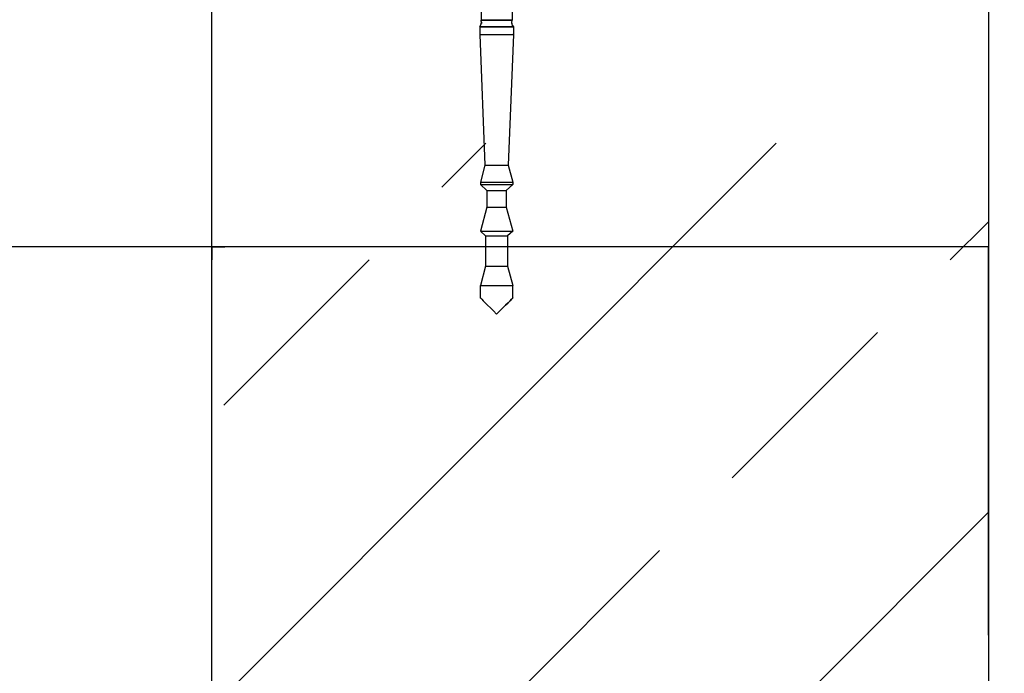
# Model space of a CAD drawing. Extents: x -805 to 3526, y -961 to 1039.
# Tile 401 of 471: x 1262.424 to 1262.804, y 37.193 to 37.446. Entities that reach past the tile are written whole.
import ezdxf
from ezdxf import colors
from ezdxf.entities.mleader import LeaderData, LeaderLine
from ezdxf.math import Vec2, Vec3

# ---------------------------------------------------------------- set-up
doc = ezdxf.new("R2010")
doc.units = 0
doc.linetypes.add('AUSGEZOGEN', pattern=[2, 1, 1])
doc.layers.get('0').update_dxf_attribs({"color": 251})
for name, color, linetype in [('TTK-P-Aufzug', 251, 'Continuous'), ('TTK-P-Bahnsteig', 12, 'Continuous'), ('TTK-P-TEXT', 12, 'AUSGEZOGEN')]:
    doc.layers.add(name, color=color, linetype=linetype)
doc.layers.add('TTK-P-Treppe unten', color=12, linetype='Continuous', lineweight=25)
doc.styles.add('AKG DIN 6776', font='AKG_DIN67.TTF')
doc.dimstyles.new('TTK', dxfattribs={"dimtxt": 2.5, "dimasz": 2.5, "dimexe": 3.5, "dimexo": 0.1, "dimgap": 1, "dimtad": 1, "dimzin": 0, "dimtxsty": 'AKG DIN 6776', "dimblk": 'OBLIQUE', "dimcen": -0.09, "dimdle": 3, "dimclrd": 256, "dimclre": 256, "dimclrt": 256, "dimadec": 3, "dimazin": 0, "dimtfac": 1, "dimtofl": 0, "dimtmove": 0, "dimatfit": 3, "dimldrblk": 'OBLIQUE', "dimfxl": 7, "dimfxlon": 1, "dimtolj": 1, "dimtzin": 0, "dimlwd": -1, "dimlwe": -1, "dimarcsym": 0})

# ---------------------------------------------------------------- blocks, each defined once
blk = doc.blocks.new('_None')
blk = doc.blocks.new('_OBLIQUE')
at = {"color": 0, "linetype": 'ByBlock'}
blk.add_line((-0.5, -0.5), (0.5, 0.5), dxfattribs=at)
blk = doc.blocks.new('*D644')
at = {"layer": 'DEFPOINTS', "color": 0}
for p in [(1262.49808, 39.34555), (1259.79808, 39.28428), (1262.49808, 35.72662)]:
    blk.add_point(p, dxfattribs=at)
at = {"layer": 'TTK-P-Treppe unten'}
for p, q in [((1259.79808, 39.29428), (1259.79808, 39.69555)), ((1262.49808, 38.64555), (1262.49808, 39.69555)), ((1259.49808, 39.34555), (1262.79808, 39.34555))]:
    blk.add_line(p, q, dxfattribs=at)
at = {"layer": 'TTK-P-Treppe unten', "xscale": 0.25, "yscale": 0.25, "zscale": 0.25, "rotation": 180}
blk.add_blockref('_OBLIQUE', (1259.79808, 39.34555), dxfattribs=at)
at = {"layer": 'TTK-P-Treppe unten', "xscale": 0.25, "yscale": 0.25, "zscale": 0.25}
blk.add_blockref('_OBLIQUE', (1262.49808, 39.34555), dxfattribs=at)
at = {"layer": 'TTK-P-Treppe unten', "insert": (1261.14808, 39.58943), "char_height": 0.25, "attachment_point": 5, "style": 'AKG DIN 6776', "bg_fill": 3, "box_fill_scale": 1.1, "bg_fill_color": 256, "bg_fill_true_color": 13158600, "bg_fill_transparency": 0}
blk.add_mtext('\\A1;2,70', dxfattribs=at)

msp = doc.modelspace()

# ---------------------------------------------------------------- hatches: boundary and pattern name
at = {"layer": 'TTK-P-Aufzug'}
h = msp.add_hatch(dxfattribs=at)
h.set_pattern_fill('ANSI33', color=251, scale=0.025)
h.set_pattern_definition([(45, (1358.17037, 10.7206), (-0.1122532, 0.1122532), []), (45, (1358.28263, 10.7206), (-0.1122532, 0.1122532), [0.079375, -0.0396875])])
h.paths.add_polyline_path([(1262.79808, 32.11217), (1262.49808, 32.11217), (1262.49808, 36.44483), (1262.52008, 36.44483), (1262.52008, 36.48483), (1262.49808, 36.48483), (1262.49808, 37.39783), (1262.79808, 37.39783)])
h.paths.add_polyline_path([(1262.49808, 32.11217), (1262.79808, 32.11217), (1262.79808, 29.77483), (1259.49808, 29.77483), (1259.49808, 31.62483), (1259.79808, 31.62483), (1259.79808, 31.52483), (1259.77608, 31.52483), (1259.77608, 31.48483), (1259.79808, 31.48483), (1259.79808, 30.27483), (1262.49808, 30.27483)])
h.paths.add_polyline_path([(1259.79808, 35.27483), (1259.49808, 35.27483), (1259.49808, 36.53163), (1259.60008, 36.53163), (1259.60338, 37.34783), (1259.73008, 36.5376), (1259.73008, 36.38887), (1259.73137, 37.34783), (1259.74737, 37.34783), (1259.74608, 36.38887), (1259.74608, 36.53242), (1259.79808, 36.53242)])
h.paths.add_polyline_path([(1259.73008, 36.5376), (1259.60338, 37.34783), (1259.60464, 37.34783), (1259.67865, 37.34783), (1259.73375, 37.34783)], flags=17)
h.paths.add_polyline_path([(1259.49808, 36.58483), (1259.49808, 37.34783), (1259.60008, 37.34783), (1259.60008, 36.53163), (1259.49808, 36.53163)], flags=17)
h.paths.add_polyline_path([(1259.74608, 37.34783), (1259.79808, 37.34783), (1259.79808, 36.53242), (1259.74608, 36.53242)], flags=16)

# ---------------------------------------------------------------- linework, layer by layer
at = {"layer": 'TTK-P-Aufzug', "color": 251, "ltscale": 10}
for p, q in [((1262.49808, 30.27483), (1262.49808, 37.60783)), ((1262.79808, 37.50783), (1262.79808, 29.77483))]:
    msp.add_line(p, q, dxfattribs=at)
at = {"layer": 'TTK-P-Aufzug', "color": 251}
for p, q in [((1262.60208, 37.47033), (1262.60208, 37.44533)), ((1262.61408, 37.47033), (1262.61408, 37.44533)), ((1262.60158, 37.44283), (1262.60191, 37.44336)), ((1262.60181, 37.44283), (1262.60158, 37.44283)), ((1262.60158, 37.44283), (1262.60181, 37.44283)), ((1262.60158, 37.44283), (1262.60181, 37.44283)), ((1262.60158, 37.44283), (1262.60181, 37.44283)), ((1262.60158, 37.44283), (1262.60158, 37.43983)), ((1262.60246, 37.44283), (1262.60181, 37.44283)), ((1262.60181, 37.44283), (1262.60246, 37.44283)), ((1262.60181, 37.44283), (1262.60246, 37.44283)), ((1262.60246, 37.44283), (1262.60181, 37.44283)), ((1262.60191, 37.44336), (1262.60211, 37.44396)), ((1262.60229, 37.44533), (1262.60208, 37.44533)), ((1262.60208, 37.44533), (1262.60229, 37.44533)), ((1262.60208, 37.44533), (1262.60229, 37.44533)), ((1262.60208, 37.44533), (1262.60229, 37.44533)), ((1262.60214, 37.44508), (1262.60208, 37.44533)), ((1262.60211, 37.44396), (1262.60218, 37.44458)), ((1262.60217, 37.44483), (1262.60214, 37.44508)), ((1262.60217, 37.44483), (1262.6022, 37.44402)), ((1262.60218, 37.44458), (1262.6022, 37.44402)), ((1262.60229, 37.44533), (1262.60289, 37.44533)), ((1262.60229, 37.44533), (1262.60289, 37.44533)), ((1262.60229, 37.44533), (1262.60289, 37.44533)), ((1262.60289, 37.44533), (1262.60229, 37.44533)), ((1262.60349, 37.44283), (1262.60246, 37.44283)), ((1262.60246, 37.44283), (1262.60349, 37.44283)), ((1262.60246, 37.44283), (1262.60349, 37.44283)), ((1262.60246, 37.44283), (1262.60349, 37.44283)), ((1262.60384, 37.44533), (1262.60289, 37.44533)), ((1262.60289, 37.44533), (1262.60384, 37.44533)), ((1262.60289, 37.44533), (1262.60384, 37.44533)), ((1262.60384, 37.44533), (1262.60289, 37.44533)), ((1262.60483, 37.44283), (1262.60349, 37.44283)), ((1262.60349, 37.44283), (1262.60483, 37.44283)), ((1262.60349, 37.44283), (1262.60483, 37.44283)), ((1262.60483, 37.44283), (1262.60349, 37.44283)), ((1262.60508, 37.44533), (1262.60384, 37.44533)), ((1262.60384, 37.44533), (1262.60508, 37.44533)), ((1262.60384, 37.44533), (1262.60508, 37.44533)), ((1262.60508, 37.44533), (1262.60384, 37.44533)), ((1262.60483, 37.44283), (1262.6064, 37.44283)), ((1262.60483, 37.44283), (1262.6064, 37.44283)), ((1262.60483, 37.44283), (1262.6064, 37.44283)), ((1262.6064, 37.44283), (1262.60483, 37.44283)), ((1262.60653, 37.44533), (1262.60508, 37.44533)), ((1262.60508, 37.44533), (1262.60653, 37.44533)), ((1262.60508, 37.44533), (1262.60653, 37.44533)), ((1262.60508, 37.44533), (1262.60653, 37.44533)), ((1262.6064, 37.44283), (1262.60808, 37.44283)), ((1262.6064, 37.44283), (1262.60808, 37.44283)), ((1262.6064, 37.44283), (1262.60808, 37.44283)), ((1262.60808, 37.44283), (1262.6064, 37.44283)), ((1262.60808, 37.44533), (1262.60653, 37.44533)), ((1262.60653, 37.44533), (1262.60808, 37.44533)), ((1262.60808, 37.44533), (1262.60653, 37.44533)), ((1262.60653, 37.44533), (1262.60808, 37.44533)), ((1262.60964, 37.44533), (1262.60808, 37.44533)), ((1262.60808, 37.44533), (1262.60964, 37.44533)), ((1262.60964, 37.44533), (1262.60808, 37.44533)), ((1262.60808, 37.44533), (1262.60964, 37.44533)), ((1262.60808, 37.44283), (1262.60977, 37.44283)), ((1262.60808, 37.44283), (1262.60977, 37.44283)), ((1262.60808, 37.44283), (1262.60977, 37.44283)), ((1262.60977, 37.44283), (1262.60808, 37.44283)), ((1262.61108, 37.44533), (1262.60964, 37.44533)), ((1262.60964, 37.44533), (1262.61108, 37.44533)), ((1262.61108, 37.44533), (1262.60964, 37.44533)), ((1262.60964, 37.44533), (1262.61108, 37.44533)), ((1262.61133, 37.44283), (1262.60977, 37.44283)), ((1262.60977, 37.44283), (1262.61133, 37.44283)), ((1262.60977, 37.44283), (1262.61133, 37.44283)), ((1262.61133, 37.44283), (1262.60977, 37.44283)), ((1262.61108, 37.44533), (1262.61233, 37.44533)), ((1262.61108, 37.44533), (1262.61233, 37.44533)), ((1262.61233, 37.44533), (1262.61108, 37.44533)), ((1262.61108, 37.44533), (1262.61233, 37.44533)), ((1262.61268, 37.44283), (1262.61133, 37.44283)), ((1262.61133, 37.44283), (1262.61268, 37.44283)), ((1262.61133, 37.44283), (1262.61268, 37.44283)), ((1262.61268, 37.44283), (1262.61133, 37.44283)), ((1262.61328, 37.44533), (1262.61233, 37.44533)), ((1262.61233, 37.44533), (1262.61328, 37.44533)), ((1262.61233, 37.44533), (1262.61328, 37.44533)), ((1262.61233, 37.44533), (1262.61328, 37.44533)), ((1262.61371, 37.44283), (1262.61268, 37.44283)), ((1262.61268, 37.44283), (1262.61371, 37.44283)), ((1262.61268, 37.44283), (1262.61371, 37.44283)), ((1262.61371, 37.44283), (1262.61268, 37.44283)), ((1262.61388, 37.44533), (1262.61328, 37.44533)), ((1262.61328, 37.44533), (1262.61388, 37.44533)), ((1262.61328, 37.44533), (1262.61388, 37.44533)), ((1262.61328, 37.44533), (1262.61388, 37.44533)), ((1262.61436, 37.44283), (1262.61371, 37.44283)), ((1262.61371, 37.44283), (1262.61436, 37.44283)), ((1262.61371, 37.44283), (1262.61436, 37.44283)), ((1262.61436, 37.44283), (1262.61371, 37.44283)), ((1262.61408, 37.44533), (1262.61388, 37.44533)), ((1262.61408, 37.44533), (1262.61388, 37.44533)), ((1262.61388, 37.44533), (1262.61408, 37.44533)), ((1262.61408, 37.44533), (1262.61388, 37.44533)), ((1262.61397, 37.44402), (1262.614, 37.44483)), ((1262.61397, 37.44402), (1262.61399, 37.44458)), ((1262.61406, 37.44396), (1262.61399, 37.44458)), ((1262.614, 37.44483), (1262.61403, 37.44508)), ((1262.61403, 37.44508), (1262.61408, 37.44533)), ((1262.61426, 37.44336), (1262.61406, 37.44396)), ((1262.61458, 37.44283), (1262.61426, 37.44336)), ((1262.61426, 37.44336), (1262.61458, 37.44283)), ((1262.61436, 37.44283), (1262.61458, 37.44283)), ((1262.61436, 37.44283), (1262.61458, 37.44283)), ((1262.61458, 37.44283), (1262.61436, 37.44283)), ((1262.61458, 37.44283), (1262.61436, 37.44283)), ((1262.61458, 37.44283), (1262.61458, 37.43983)), ((1262.60158, 37.43983), (1262.60181, 37.43983)), ((1262.60158, 37.43983), (1262.60181, 37.43983)), ((1262.60158, 37.43983), (1262.60181, 37.43983)), ((1262.60158, 37.43983), (1262.60181, 37.43983)), ((1262.60158, 37.43983), (1262.60358, 37.38936)), ((1262.60181, 37.43983), (1262.60246, 37.43983)), ((1262.60181, 37.43983), (1262.60246, 37.43983)), ((1262.60181, 37.43983), (1262.60246, 37.43983)), ((1262.60181, 37.43983), (1262.60246, 37.43983)), ((1262.60246, 37.43983), (1262.60349, 37.43983)), ((1262.60246, 37.43983), (1262.60349, 37.43983)), ((1262.60246, 37.43983), (1262.60349, 37.43983)), ((1262.60246, 37.43983), (1262.60349, 37.43983)), ((1262.60349, 37.43983), (1262.60483, 37.43983)), ((1262.60349, 37.43983), (1262.60483, 37.43983)), ((1262.60349, 37.43983), (1262.60483, 37.43983)), ((1262.60349, 37.43983), (1262.60483, 37.43983)), ((1262.60483, 37.43983), (1262.6064, 37.43983)), ((1262.60483, 37.43983), (1262.6064, 37.43983)), ((1262.60483, 37.43983), (1262.6064, 37.43983)), ((1262.60483, 37.43983), (1262.6064, 37.43983)), ((1262.6064, 37.43983), (1262.60808, 37.43983)), ((1262.6064, 37.43983), (1262.60808, 37.43983)), ((1262.6064, 37.43983), (1262.60808, 37.43983)), ((1262.6064, 37.43983), (1262.60808, 37.43983)), ((1262.60808, 37.43983), (1262.60977, 37.43983)), ((1262.60808, 37.43983), (1262.60977, 37.43983)), ((1262.60808, 37.43983), (1262.60977, 37.43983)), ((1262.60808, 37.43983), (1262.60977, 37.43983)), ((1262.60977, 37.43983), (1262.61133, 37.43983)), ((1262.60977, 37.43983), (1262.61133, 37.43983)), ((1262.60977, 37.43983), (1262.61133, 37.43983)), ((1262.60977, 37.43983), (1262.61133, 37.43983)), ((1262.61133, 37.43983), (1262.61268, 37.43983)), ((1262.61133, 37.43983), (1262.61268, 37.43983)), ((1262.61133, 37.43983), (1262.61268, 37.43983)), ((1262.61133, 37.43983), (1262.61268, 37.43983)), ((1262.61458, 37.43983), (1262.61258, 37.38936)), ((1262.61268, 37.43983), (1262.61371, 37.43983)), ((1262.61268, 37.43983), (1262.61371, 37.43983)), ((1262.61268, 37.43983), (1262.61371, 37.43983)), ((1262.61268, 37.43983), (1262.61371, 37.43983)), ((1262.61371, 37.43983), (1262.61436, 37.43983)), ((1262.61371, 37.43983), (1262.61436, 37.43983)), ((1262.61371, 37.43983), (1262.61436, 37.43983)), ((1262.61371, 37.43983), (1262.61436, 37.43983)), ((1262.61436, 37.43983), (1262.61458, 37.43983)), ((1262.61458, 37.43983), (1262.61436, 37.43983)), ((1262.61436, 37.43983), (1262.61458, 37.43983)), ((1262.61458, 37.43983), (1262.61436, 37.43983)), ((1262.60358, 37.38936), (1262.60183, 37.38283)), ((1262.60358, 37.38936), (1262.60374, 37.38936)), ((1262.60358, 37.38936), (1262.60374, 37.38936)), ((1262.60358, 37.38936), (1262.60374, 37.38936)), ((1262.60358, 37.38936), (1262.60374, 37.38936)), ((1262.60374, 37.38936), (1262.60419, 37.38936)), ((1262.60374, 37.38936), (1262.60419, 37.38936)), ((1262.60374, 37.38936), (1262.60419, 37.38936)), ((1262.60374, 37.38936), (1262.60419, 37.38936)), ((1262.60419, 37.38936), (1262.6049, 37.38936)), ((1262.60419, 37.38936), (1262.6049, 37.38936)), ((1262.60419, 37.38936), (1262.6049, 37.38936)), ((1262.60419, 37.38936), (1262.6049, 37.38936)), ((1262.6049, 37.38936), (1262.60583, 37.38936)), ((1262.6049, 37.38936), (1262.60583, 37.38936)), ((1262.6049, 37.38936), (1262.60583, 37.38936)), ((1262.6049, 37.38936), (1262.60583, 37.38936)), ((1262.60583, 37.38936), (1262.60692, 37.38936)), ((1262.60583, 37.38936), (1262.60692, 37.38936)), ((1262.60583, 37.38936), (1262.60692, 37.38936)), ((1262.60583, 37.38936), (1262.60692, 37.38936)), ((1262.60692, 37.38936), (1262.60808, 37.38936)), ((1262.60692, 37.38936), (1262.60808, 37.38936)), ((1262.60692, 37.38936), (1262.60808, 37.38936)), ((1262.60692, 37.38936), (1262.60808, 37.38936)), ((1262.60808, 37.38936), (1262.60925, 37.38936)), ((1262.60808, 37.38936), (1262.60925, 37.38936)), ((1262.60808, 37.38936), (1262.60925, 37.38936)), ((1262.60808, 37.38936), (1262.60925, 37.38936)), ((1262.60925, 37.38936), (1262.61033, 37.38936)), ((1262.60925, 37.38936), (1262.61033, 37.38936)), ((1262.60925, 37.38936), (1262.61033, 37.38936)), ((1262.60925, 37.38936), (1262.61033, 37.38936)), ((1262.61033, 37.38936), (1262.61127, 37.38936)), ((1262.61033, 37.38936), (1262.61127, 37.38936)), ((1262.61033, 37.38936), (1262.61127, 37.38936)), ((1262.61033, 37.38936), (1262.61127, 37.38936)), ((1262.61127, 37.38936), (1262.61198, 37.38936)), ((1262.61127, 37.38936), (1262.61198, 37.38936)), ((1262.61127, 37.38936), (1262.61198, 37.38936)), ((1262.61127, 37.38936), (1262.61198, 37.38936)), ((1262.61198, 37.38936), (1262.61243, 37.38936)), ((1262.61198, 37.38936), (1262.61243, 37.38936)), ((1262.61198, 37.38936), (1262.61243, 37.38936)), ((1262.61198, 37.38936), (1262.61243, 37.38936)), ((1262.61243, 37.38936), (1262.61258, 37.38936)), ((1262.61258, 37.38936), (1262.61243, 37.38936)), ((1262.61243, 37.38936), (1262.61258, 37.38936)), ((1262.61258, 37.38936), (1262.61243, 37.38936)), ((1262.61258, 37.38936), (1262.61433, 37.38283)), ((1262.60183, 37.38283), (1262.60205, 37.38283)), ((1262.60183, 37.38283), (1262.60205, 37.38283)), ((1262.60183, 37.38283), (1262.60205, 37.38283)), ((1262.60183, 37.38283), (1262.60205, 37.38283)), ((1262.60183, 37.38283), (1262.60183, 37.38183)), ((1262.60183, 37.38183), (1262.60205, 37.38183)), ((1262.60183, 37.38183), (1262.60205, 37.38183)), ((1262.60183, 37.38183), (1262.60205, 37.38183)), ((1262.60183, 37.38183), (1262.60205, 37.38183)), ((1262.60183, 37.38183), (1262.60433, 37.37958)), ((1262.60205, 37.38283), (1262.60267, 37.38283)), ((1262.60205, 37.38283), (1262.60267, 37.38283)), ((1262.60205, 37.38283), (1262.60267, 37.38283)), ((1262.60205, 37.38283), (1262.60267, 37.38283)), ((1262.60205, 37.38183), (1262.60267, 37.38183)), ((1262.60205, 37.38183), (1262.60267, 37.38183)), ((1262.60205, 37.38183), (1262.60267, 37.38183)), ((1262.60205, 37.38183), (1262.60267, 37.38183)), ((1262.60267, 37.38283), (1262.60367, 37.38283)), ((1262.60267, 37.38283), (1262.60367, 37.38283)), ((1262.60267, 37.38283), (1262.60367, 37.38283)), ((1262.60267, 37.38283), (1262.60367, 37.38283)), ((1262.60267, 37.38183), (1262.60367, 37.38183)), ((1262.60267, 37.38183), (1262.60367, 37.38183)), ((1262.60267, 37.38183), (1262.60367, 37.38183)), ((1262.60267, 37.38183), (1262.60367, 37.38183)), ((1262.60367, 37.38283), (1262.60496, 37.38283)), ((1262.60367, 37.38283), (1262.60496, 37.38283)), ((1262.60367, 37.38283), (1262.60496, 37.38283)), ((1262.60367, 37.38283), (1262.60496, 37.38283)), ((1262.60367, 37.38183), (1262.60496, 37.38183)), ((1262.60367, 37.38183), (1262.60496, 37.38183)), ((1262.60367, 37.38183), (1262.60496, 37.38183)), ((1262.60367, 37.38183), (1262.60496, 37.38183)), ((1262.60496, 37.38283), (1262.60647, 37.38283)), ((1262.60496, 37.38283), (1262.60647, 37.38283)), ((1262.60496, 37.38283), (1262.60647, 37.38283)), ((1262.60496, 37.38283), (1262.60647, 37.38283)), ((1262.60496, 37.38183), (1262.60647, 37.38183)), ((1262.60496, 37.38183), (1262.60647, 37.38183)), ((1262.60496, 37.38183), (1262.60647, 37.38183)), ((1262.60496, 37.38183), (1262.60647, 37.38183)), ((1262.60647, 37.38283), (1262.60808, 37.38283)), ((1262.60647, 37.38283), (1262.60808, 37.38283)), ((1262.60647, 37.38283), (1262.60808, 37.38283)), ((1262.60647, 37.38283), (1262.60808, 37.38283)), ((1262.60647, 37.38183), (1262.60808, 37.38183)), ((1262.60647, 37.38183), (1262.60808, 37.38183)), ((1262.60647, 37.38183), (1262.60808, 37.38183)), ((1262.60647, 37.38183), (1262.60808, 37.38183)), ((1262.60808, 37.38283), (1262.6097, 37.38283)), ((1262.60808, 37.38283), (1262.6097, 37.38283)), ((1262.60808, 37.38283), (1262.6097, 37.38283)), ((1262.60808, 37.38283), (1262.6097, 37.38283)), ((1262.60808, 37.38183), (1262.6097, 37.38183)), ((1262.60808, 37.38183), (1262.6097, 37.38183)), ((1262.60808, 37.38183), (1262.6097, 37.38183)), ((1262.60808, 37.38183), (1262.6097, 37.38183)), ((1262.6097, 37.38283), (1262.61121, 37.38283)), ((1262.6097, 37.38283), (1262.61121, 37.38283)), ((1262.6097, 37.38283), (1262.61121, 37.38283)), ((1262.6097, 37.38283), (1262.61121, 37.38283)), ((1262.6097, 37.38183), (1262.61121, 37.38183)), ((1262.6097, 37.38183), (1262.61121, 37.38183)), ((1262.6097, 37.38183), (1262.61121, 37.38183)), ((1262.6097, 37.38183), (1262.61121, 37.38183)), ((1262.61121, 37.38283), (1262.6125, 37.38283)), ((1262.61121, 37.38283), (1262.6125, 37.38283)), ((1262.61121, 37.38283), (1262.6125, 37.38283)), ((1262.61121, 37.38283), (1262.6125, 37.38283)), ((1262.61121, 37.38183), (1262.6125, 37.38183)), ((1262.61121, 37.38183), (1262.6125, 37.38183)), ((1262.61121, 37.38183), (1262.6125, 37.38183)), ((1262.61121, 37.38183), (1262.6125, 37.38183)), ((1262.61433, 37.38183), (1262.61183, 37.37958)), ((1262.6125, 37.38283), (1262.6135, 37.38283)), ((1262.6125, 37.38283), (1262.6135, 37.38283)), ((1262.6125, 37.38283), (1262.6135, 37.38283)), ((1262.6125, 37.38283), (1262.6135, 37.38283)), ((1262.6125, 37.38183), (1262.6135, 37.38183)), ((1262.6125, 37.38183), (1262.6135, 37.38183)), ((1262.6125, 37.38183), (1262.6135, 37.38183)), ((1262.6125, 37.38183), (1262.6135, 37.38183)), ((1262.6135, 37.38283), (1262.61412, 37.38283)), ((1262.6135, 37.38283), (1262.61412, 37.38283)), ((1262.6135, 37.38283), (1262.61412, 37.38283)), ((1262.6135, 37.38283), (1262.61412, 37.38283)), ((1262.6135, 37.38183), (1262.61412, 37.38183)), ((1262.6135, 37.38183), (1262.61412, 37.38183)), ((1262.6135, 37.38183), (1262.61412, 37.38183)), ((1262.6135, 37.38183), (1262.61412, 37.38183)), ((1262.61412, 37.38283), (1262.61433, 37.38283)), ((1262.61433, 37.38283), (1262.61412, 37.38283)), ((1262.61412, 37.38283), (1262.61433, 37.38283)), ((1262.61433, 37.38283), (1262.61412, 37.38283)), ((1262.61412, 37.38183), (1262.61433, 37.38183)), ((1262.61433, 37.38183), (1262.61412, 37.38183)), ((1262.61412, 37.38183), (1262.61433, 37.38183)), ((1262.61433, 37.38183), (1262.61412, 37.38183)), ((1262.61433, 37.38283), (1262.61433, 37.38183)), ((1262.60433, 37.37958), (1262.60446, 37.37958)), ((1262.60433, 37.37958), (1262.60446, 37.37958)), ((1262.60433, 37.37958), (1262.60446, 37.37958)), ((1262.60433, 37.37958), (1262.60446, 37.37958)), ((1262.60433, 37.37958), (1262.60433, 37.37316)), ((1262.60446, 37.37958), (1262.60484, 37.37958)), ((1262.60446, 37.37958), (1262.60484, 37.37958)), ((1262.60446, 37.37958), (1262.60484, 37.37958)), ((1262.60446, 37.37958), (1262.60484, 37.37958)), ((1262.60484, 37.37958), (1262.60543, 37.37958)), ((1262.60484, 37.37958), (1262.60543, 37.37958)), ((1262.60484, 37.37958), (1262.60543, 37.37958)), ((1262.60484, 37.37958), (1262.60543, 37.37958)), ((1262.60543, 37.37958), (1262.60621, 37.37958)), ((1262.60543, 37.37958), (1262.60621, 37.37958)), ((1262.60543, 37.37958), (1262.60621, 37.37958)), ((1262.60543, 37.37958), (1262.60621, 37.37958)), ((1262.60621, 37.37958), (1262.60711, 37.37958)), ((1262.60621, 37.37958), (1262.60711, 37.37958)), ((1262.60621, 37.37958), (1262.60711, 37.37958)), ((1262.60621, 37.37958), (1262.60711, 37.37958)), ((1262.60711, 37.37958), (1262.60808, 37.37958)), ((1262.60711, 37.37958), (1262.60808, 37.37958)), ((1262.60711, 37.37958), (1262.60808, 37.37958)), ((1262.60711, 37.37958), (1262.60808, 37.37958)), ((1262.60808, 37.37958), (1262.60906, 37.37958)), ((1262.60808, 37.37958), (1262.60906, 37.37958)), ((1262.60808, 37.37958), (1262.60906, 37.37958)), ((1262.60808, 37.37958), (1262.60906, 37.37958)), ((1262.60906, 37.37958), (1262.60996, 37.37958)), ((1262.60906, 37.37958), (1262.60996, 37.37958)), ((1262.60906, 37.37958), (1262.60996, 37.37958)), ((1262.60906, 37.37958), (1262.60996, 37.37958)), ((1262.60996, 37.37958), (1262.61074, 37.37958)), ((1262.60996, 37.37958), (1262.61074, 37.37958)), ((1262.60996, 37.37958), (1262.61074, 37.37958)), ((1262.60996, 37.37958), (1262.61074, 37.37958)), ((1262.61074, 37.37958), (1262.61133, 37.37958)), ((1262.61074, 37.37958), (1262.61133, 37.37958)), ((1262.61074, 37.37958), (1262.61133, 37.37958)), ((1262.61074, 37.37958), (1262.61133, 37.37958)), ((1262.61133, 37.37958), (1262.61171, 37.37958)), ((1262.61133, 37.37958), (1262.61171, 37.37958)), ((1262.61133, 37.37958), (1262.61171, 37.37958)), ((1262.61133, 37.37958), (1262.61171, 37.37958)), ((1262.61171, 37.37958), (1262.61183, 37.37958)), ((1262.61183, 37.37958), (1262.61171, 37.37958)), ((1262.61171, 37.37958), (1262.61183, 37.37958)), ((1262.61183, 37.37958), (1262.61171, 37.37958)), ((1262.61183, 37.37958), (1262.61183, 37.37316)), ((1262.60433, 37.37316), (1262.60183, 37.36383)), ((1262.60433, 37.37316), (1262.60446, 37.37316)), ((1262.60433, 37.37316), (1262.60446, 37.37316)), ((1262.60433, 37.37316), (1262.60446, 37.37316)), ((1262.60433, 37.37316), (1262.60446, 37.37316)), ((1262.60446, 37.37316), (1262.60484, 37.37316)), ((1262.60446, 37.37316), (1262.60484, 37.37316)), ((1262.60446, 37.37316), (1262.60484, 37.37316)), ((1262.60446, 37.37316), (1262.60484, 37.37316)), ((1262.60484, 37.37316), (1262.60543, 37.37316)), ((1262.60484, 37.37316), (1262.60543, 37.37316)), ((1262.60484, 37.37316), (1262.60543, 37.37316)), ((1262.60484, 37.37316), (1262.60543, 37.37316)), ((1262.60543, 37.37316), (1262.60621, 37.37316)), ((1262.60543, 37.37316), (1262.60621, 37.37316)), ((1262.60543, 37.37316), (1262.60621, 37.37316)), ((1262.60543, 37.37316), (1262.60621, 37.37316)), ((1262.60621, 37.37316), (1262.60711, 37.37316)), ((1262.60621, 37.37316), (1262.60711, 37.37316)), ((1262.60621, 37.37316), (1262.60711, 37.37316)), ((1262.60621, 37.37316), (1262.60711, 37.37316)), ((1262.60711, 37.37316), (1262.60808, 37.37316)), ((1262.60711, 37.37316), (1262.60808, 37.37316)), ((1262.60711, 37.37316), (1262.60808, 37.37316)), ((1262.60711, 37.37316), (1262.60808, 37.37316)), ((1262.60808, 37.37316), (1262.60906, 37.37316)), ((1262.60808, 37.37316), (1262.60906, 37.37316)), ((1262.60808, 37.37316), (1262.60906, 37.37316)), ((1262.60808, 37.37316), (1262.60906, 37.37316)), ((1262.60906, 37.37316), (1262.60996, 37.37316)), ((1262.60906, 37.37316), (1262.60996, 37.37316)), ((1262.60906, 37.37316), (1262.60996, 37.37316)), ((1262.60906, 37.37316), (1262.60996, 37.37316)), ((1262.60996, 37.37316), (1262.61074, 37.37316)), ((1262.60996, 37.37316), (1262.61074, 37.37316)), ((1262.60996, 37.37316), (1262.61074, 37.37316)), ((1262.60996, 37.37316), (1262.61074, 37.37316)), ((1262.61074, 37.37316), (1262.61133, 37.37316)), ((1262.61074, 37.37316), (1262.61133, 37.37316)), ((1262.61074, 37.37316), (1262.61133, 37.37316)), ((1262.61074, 37.37316), (1262.61133, 37.37316)), ((1262.61133, 37.37316), (1262.61171, 37.37316)), ((1262.61133, 37.37316), (1262.61171, 37.37316)), ((1262.61133, 37.37316), (1262.61171, 37.37316)), ((1262.61133, 37.37316), (1262.61171, 37.37316)), ((1262.61171, 37.37316), (1262.61183, 37.37316)), ((1262.61183, 37.37316), (1262.61171, 37.37316)), ((1262.61171, 37.37316), (1262.61183, 37.37316)), ((1262.61183, 37.37316), (1262.61171, 37.37316)), ((1262.61183, 37.37316), (1262.61433, 37.36383)), ((1262.60183, 37.36383), (1262.60205, 37.36383)), ((1262.60183, 37.36383), (1262.60205, 37.36383)), ((1262.60183, 37.36383), (1262.60205, 37.36383)), ((1262.60183, 37.36383), (1262.60205, 37.36383)), ((1262.60183, 37.36383), (1262.60383, 37.36203)), ((1262.60205, 37.36383), (1262.60267, 37.36383)), ((1262.60205, 37.36383), (1262.60267, 37.36383)), ((1262.60205, 37.36383), (1262.60267, 37.36383)), ((1262.60205, 37.36383), (1262.60267, 37.36383)), ((1262.60267, 37.36383), (1262.60367, 37.36383)), ((1262.60267, 37.36383), (1262.60367, 37.36383)), ((1262.60267, 37.36383), (1262.60367, 37.36383)), ((1262.60267, 37.36383), (1262.60367, 37.36383)), ((1262.60367, 37.36383), (1262.60496, 37.36383)), ((1262.60367, 37.36383), (1262.60496, 37.36383)), ((1262.60367, 37.36383), (1262.60496, 37.36383)), ((1262.60367, 37.36383), (1262.60496, 37.36383)), ((1262.60383, 37.36203), (1262.60398, 37.36203)), ((1262.60383, 37.36203), (1262.60398, 37.36203)), ((1262.60383, 37.36203), (1262.60398, 37.36203)), ((1262.60383, 37.36203), (1262.60398, 37.36203)), ((1262.60383, 37.36203), (1262.60383, 37.35029)), ((1262.60398, 37.36203), (1262.6044, 37.36203)), ((1262.60398, 37.36203), (1262.6044, 37.36203)), ((1262.60398, 37.36203), (1262.6044, 37.36203)), ((1262.60398, 37.36203), (1262.6044, 37.36203)), ((1262.6044, 37.36203), (1262.60508, 37.36203)), ((1262.6044, 37.36203), (1262.60508, 37.36203)), ((1262.6044, 37.36203), (1262.60508, 37.36203)), ((1262.6044, 37.36203), (1262.60508, 37.36203)), ((1262.60496, 37.36383), (1262.60647, 37.36383)), ((1262.60496, 37.36383), (1262.60647, 37.36383)), ((1262.60496, 37.36383), (1262.60647, 37.36383)), ((1262.60496, 37.36383), (1262.60647, 37.36383)), ((1262.60508, 37.36203), (1262.60596, 37.36203)), ((1262.60508, 37.36203), (1262.60596, 37.36203)), ((1262.60508, 37.36203), (1262.60596, 37.36203)), ((1262.60508, 37.36203), (1262.60596, 37.36203)), ((1262.60596, 37.36203), (1262.60698, 37.36203)), ((1262.60596, 37.36203), (1262.60698, 37.36203)), ((1262.60596, 37.36203), (1262.60698, 37.36203)), ((1262.60596, 37.36203), (1262.60698, 37.36203)), ((1262.60647, 37.36383), (1262.60808, 37.36383)), ((1262.60647, 37.36383), (1262.60808, 37.36383)), ((1262.60647, 37.36383), (1262.60808, 37.36383)), ((1262.60647, 37.36383), (1262.60808, 37.36383)), ((1262.60698, 37.36203), (1262.60808, 37.36203)), ((1262.60698, 37.36203), (1262.60808, 37.36203)), ((1262.60698, 37.36203), (1262.60808, 37.36203)), ((1262.60698, 37.36203), (1262.60808, 37.36203)), ((1262.60808, 37.36383), (1262.6097, 37.36383)), ((1262.60808, 37.36383), (1262.6097, 37.36383)), ((1262.60808, 37.36383), (1262.6097, 37.36383)), ((1262.60808, 37.36383), (1262.6097, 37.36383)), ((1262.60808, 37.36203), (1262.60918, 37.36203)), ((1262.60808, 37.36203), (1262.60918, 37.36203)), ((1262.60808, 37.36203), (1262.60918, 37.36203)), ((1262.60808, 37.36203), (1262.60918, 37.36203)), ((1262.60918, 37.36203), (1262.61021, 37.36203)), ((1262.60918, 37.36203), (1262.61021, 37.36203)), ((1262.60918, 37.36203), (1262.61021, 37.36203)), ((1262.60918, 37.36203), (1262.61021, 37.36203)), ((1262.6097, 37.36383), (1262.61121, 37.36383)), ((1262.6097, 37.36383), (1262.61121, 37.36383)), ((1262.6097, 37.36383), (1262.61121, 37.36383)), ((1262.6097, 37.36383), (1262.61121, 37.36383)), ((1262.61021, 37.36203), (1262.61109, 37.36203)), ((1262.61021, 37.36203), (1262.61109, 37.36203)), ((1262.61021, 37.36203), (1262.61109, 37.36203)), ((1262.61021, 37.36203), (1262.61109, 37.36203)), ((1262.61109, 37.36203), (1262.61177, 37.36203)), ((1262.61109, 37.36203), (1262.61177, 37.36203)), ((1262.61109, 37.36203), (1262.61177, 37.36203)), ((1262.61109, 37.36203), (1262.61177, 37.36203)), ((1262.61121, 37.36383), (1262.6125, 37.36383)), ((1262.61121, 37.36383), (1262.6125, 37.36383)), ((1262.61121, 37.36383), (1262.6125, 37.36383)), ((1262.61121, 37.36383), (1262.6125, 37.36383)), ((1262.61177, 37.36203), (1262.61219, 37.36203)), ((1262.61177, 37.36203), (1262.61219, 37.36203)), ((1262.61177, 37.36203), (1262.61219, 37.36203)), ((1262.61177, 37.36203), (1262.61219, 37.36203)), ((1262.61219, 37.36203), (1262.61233, 37.36203)), ((1262.61233, 37.36203), (1262.61219, 37.36203)), ((1262.61219, 37.36203), (1262.61233, 37.36203)), ((1262.61233, 37.36203), (1262.61219, 37.36203)), ((1262.61433, 37.36383), (1262.61233, 37.36203)), ((1262.61233, 37.36203), (1262.61233, 37.35029)), ((1262.6125, 37.36383), (1262.6135, 37.36383)), ((1262.6125, 37.36383), (1262.6135, 37.36383)), ((1262.6125, 37.36383), (1262.6135, 37.36383)), ((1262.6125, 37.36383), (1262.6135, 37.36383)), ((1262.6135, 37.36383), (1262.61412, 37.36383)), ((1262.6135, 37.36383), (1262.61412, 37.36383)), ((1262.6135, 37.36383), (1262.61412, 37.36383)), ((1262.6135, 37.36383), (1262.61412, 37.36383)), ((1262.61412, 37.36383), (1262.61433, 37.36383)), ((1262.61433, 37.36383), (1262.61412, 37.36383)), ((1262.61412, 37.36383), (1262.61433, 37.36383)), ((1262.61433, 37.36383), (1262.61412, 37.36383)), ((1262.49808, 37.35783), (1262.49808, 37.35283)), ((1262.49808, 37.35783), (1262.50308, 37.35783)), ((1262.79808, 37.20783), (1262.79808, 37.35783)), ((1262.60383, 37.35029), (1262.60183, 37.34283)), ((1262.60383, 37.35029), (1262.60398, 37.35029)), ((1262.60383, 37.35029), (1262.60398, 37.35029)), ((1262.60383, 37.35029), (1262.60398, 37.35029)), ((1262.60383, 37.35029), (1262.60398, 37.35029)), ((1262.60398, 37.35029), (1262.6044, 37.35029)), ((1262.60398, 37.35029), (1262.6044, 37.35029)), ((1262.60398, 37.35029), (1262.6044, 37.35029)), ((1262.60398, 37.35029), (1262.6044, 37.35029)), ((1262.6044, 37.35029), (1262.60508, 37.35029)), ((1262.6044, 37.35029), (1262.60508, 37.35029)), ((1262.6044, 37.35029), (1262.60508, 37.35029)), ((1262.6044, 37.35029), (1262.60508, 37.35029)), ((1262.60508, 37.35029), (1262.60596, 37.35029)), ((1262.60508, 37.35029), (1262.60596, 37.35029)), ((1262.60508, 37.35029), (1262.60596, 37.35029)), ((1262.60508, 37.35029), (1262.60596, 37.35029)), ((1262.60596, 37.35029), (1262.60698, 37.35029)), ((1262.60596, 37.35029), (1262.60698, 37.35029)), ((1262.60596, 37.35029), (1262.60698, 37.35029)), ((1262.60596, 37.35029), (1262.60698, 37.35029)), ((1262.60698, 37.35029), (1262.60808, 37.35029)), ((1262.60698, 37.35029), (1262.60808, 37.35029)), ((1262.60698, 37.35029), (1262.60808, 37.35029)), ((1262.60698, 37.35029), (1262.60808, 37.35029)), ((1262.60808, 37.35029), (1262.60918, 37.35029)), ((1262.60808, 37.35029), (1262.60918, 37.35029)), ((1262.60808, 37.35029), (1262.60918, 37.35029)), ((1262.60808, 37.35029), (1262.60918, 37.35029)), ((1262.60918, 37.35029), (1262.61021, 37.35029)), ((1262.60918, 37.35029), (1262.61021, 37.35029)), ((1262.60918, 37.35029), (1262.61021, 37.35029)), ((1262.60918, 37.35029), (1262.61021, 37.35029)), ((1262.61021, 37.35029), (1262.61109, 37.35029)), ((1262.61021, 37.35029), (1262.61109, 37.35029)), ((1262.61021, 37.35029), (1262.61109, 37.35029)), ((1262.61021, 37.35029), (1262.61109, 37.35029)), ((1262.61109, 37.35029), (1262.61177, 37.35029)), ((1262.61109, 37.35029), (1262.61177, 37.35029)), ((1262.61109, 37.35029), (1262.61177, 37.35029)), ((1262.61109, 37.35029), (1262.61177, 37.35029)), ((1262.61177, 37.35029), (1262.61219, 37.35029)), ((1262.61177, 37.35029), (1262.61219, 37.35029)), ((1262.61177, 37.35029), (1262.61219, 37.35029)), ((1262.61177, 37.35029), (1262.61219, 37.35029)), ((1262.61219, 37.35029), (1262.61233, 37.35029)), ((1262.61233, 37.35029), (1262.61219, 37.35029)), ((1262.61219, 37.35029), (1262.61233, 37.35029)), ((1262.61233, 37.35029), (1262.61219, 37.35029)), ((1262.61233, 37.35029), (1262.61433, 37.34283)), ((1262.60183, 37.34283), (1262.60205, 37.34283)), ((1262.60183, 37.34283), (1262.60205, 37.34283)), ((1262.60183, 37.34283), (1262.60205, 37.34283)), ((1262.60183, 37.34283), (1262.60205, 37.34283)), ((1262.60183, 37.33808), (1262.60183, 37.34283)), ((1262.60205, 37.34283), (1262.60267, 37.34283)), ((1262.60205, 37.34283), (1262.60267, 37.34283)), ((1262.60205, 37.34283), (1262.60267, 37.34283)), ((1262.60205, 37.34283), (1262.60267, 37.34283)), ((1262.60267, 37.34283), (1262.60367, 37.34283)), ((1262.60267, 37.34283), (1262.60367, 37.34283)), ((1262.60267, 37.34283), (1262.60367, 37.34283)), ((1262.60267, 37.34283), (1262.60367, 37.34283)), ((1262.60367, 37.34283), (1262.60496, 37.34283)), ((1262.60367, 37.34283), (1262.60496, 37.34283)), ((1262.60367, 37.34283), (1262.60496, 37.34283)), ((1262.60367, 37.34283), (1262.60496, 37.34283)), ((1262.60496, 37.34283), (1262.60647, 37.34283)), ((1262.60496, 37.34283), (1262.60647, 37.34283)), ((1262.60496, 37.34283), (1262.60647, 37.34283)), ((1262.60496, 37.34283), (1262.60647, 37.34283)), ((1262.60647, 37.34283), (1262.60808, 37.34283)), ((1262.60647, 37.34283), (1262.60808, 37.34283)), ((1262.60647, 37.34283), (1262.60808, 37.34283)), ((1262.60647, 37.34283), (1262.60808, 37.34283)), ((1262.60808, 37.34283), (1262.6097, 37.34283)), ((1262.60808, 37.34283), (1262.6097, 37.34283)), ((1262.60808, 37.34283), (1262.6097, 37.34283)), ((1262.60808, 37.34283), (1262.6097, 37.34283)), ((1262.6097, 37.34283), (1262.61121, 37.34283)), ((1262.6097, 37.34283), (1262.61121, 37.34283)), ((1262.6097, 37.34283), (1262.61121, 37.34283)), ((1262.6097, 37.34283), (1262.61121, 37.34283)), ((1262.61121, 37.34283), (1262.6125, 37.34283)), ((1262.61121, 37.34283), (1262.6125, 37.34283)), ((1262.61121, 37.34283), (1262.6125, 37.34283)), ((1262.61121, 37.34283), (1262.6125, 37.34283)), ((1262.6125, 37.34283), (1262.6135, 37.34283)), ((1262.6125, 37.34283), (1262.6135, 37.34283)), ((1262.6125, 37.34283), (1262.6135, 37.34283)), ((1262.6125, 37.34283), (1262.6135, 37.34283)), ((1262.6135, 37.34283), (1262.61412, 37.34283)), ((1262.6135, 37.34283), (1262.61412, 37.34283)), ((1262.6135, 37.34283), (1262.61412, 37.34283)), ((1262.6135, 37.34283), (1262.61412, 37.34283)), ((1262.61412, 37.34283), (1262.61433, 37.34283)), ((1262.61433, 37.34283), (1262.61412, 37.34283)), ((1262.61412, 37.34283), (1262.61433, 37.34283)), ((1262.61433, 37.34283), (1262.61412, 37.34283)), ((1262.61433, 37.33808), (1262.61433, 37.34283)), ((1262.60183, 37.33808), (1262.60186, 37.33805)), ((1262.60183, 37.33808), (1262.60186, 37.33805)), ((1262.60186, 37.33805), (1262.60183, 37.33808)), ((1262.60183, 37.33808), (1262.60186, 37.33805)), ((1262.60186, 37.33805), (1262.60195, 37.33796)), ((1262.60186, 37.33805), (1262.60195, 37.33796)), ((1262.60186, 37.33805), (1262.60195, 37.33796)), ((1262.60186, 37.33805), (1262.60195, 37.33796)), ((1262.60195, 37.33796), (1262.60231, 37.3376)), ((1262.60231, 37.3376), (1262.60195, 37.33796)), ((1262.60195, 37.33796), (1262.60231, 37.3376)), ((1262.60195, 37.33796), (1262.60231, 37.3376)), ((1262.60231, 37.3376), (1262.60289, 37.33702)), ((1262.60231, 37.3376), (1262.60289, 37.33702)), ((1262.60231, 37.3376), (1262.60289, 37.33702)), ((1262.60231, 37.3376), (1262.60289, 37.33702)), ((1262.60289, 37.33702), (1262.60367, 37.33625)), ((1262.60289, 37.33702), (1262.60367, 37.33625)), ((1262.60289, 37.33702), (1262.60367, 37.33625)), ((1262.60289, 37.33702), (1262.60367, 37.33625)), ((1262.60367, 37.33625), (1262.60461, 37.3353)), ((1262.60367, 37.33625), (1262.60461, 37.3353)), ((1262.60367, 37.33625), (1262.60461, 37.3353)), ((1262.60367, 37.33625), (1262.60461, 37.3353)), ((1262.60461, 37.3353), (1262.60569, 37.33422)), ((1262.60461, 37.3353), (1262.60569, 37.33422)), ((1262.60461, 37.3353), (1262.60569, 37.33422)), ((1262.60461, 37.3353), (1262.60569, 37.33422)), ((1262.61048, 37.33422), (1262.61156, 37.3353)), ((1262.61048, 37.33422), (1262.61156, 37.3353)), ((1262.61156, 37.3353), (1262.61048, 37.33422)), ((1262.61156, 37.3353), (1262.61048, 37.33422)), ((1262.61156, 37.3353), (1262.6125, 37.33625)), ((1262.61156, 37.3353), (1262.6125, 37.33625)), ((1262.6125, 37.33625), (1262.61156, 37.3353)), ((1262.6125, 37.33625), (1262.61156, 37.3353)), ((1262.6125, 37.33625), (1262.61328, 37.33702)), ((1262.6125, 37.33625), (1262.61328, 37.33702)), ((1262.61328, 37.33702), (1262.6125, 37.33625)), ((1262.61328, 37.33702), (1262.6125, 37.33625)), ((1262.61328, 37.33702), (1262.61386, 37.3376)), ((1262.61328, 37.33702), (1262.61386, 37.3376)), ((1262.61386, 37.3376), (1262.61328, 37.33702)), ((1262.61386, 37.3376), (1262.61328, 37.33702)), ((1262.61386, 37.3376), (1262.61421, 37.33796)), ((1262.61386, 37.3376), (1262.61421, 37.33796)), ((1262.61386, 37.3376), (1262.61421, 37.33796)), ((1262.61386, 37.3376), (1262.61421, 37.33796)), ((1262.61421, 37.33796), (1262.6143, 37.33805)), ((1262.61421, 37.33796), (1262.6143, 37.33805)), ((1262.6143, 37.33805), (1262.61421, 37.33796)), ((1262.6143, 37.33805), (1262.61421, 37.33796)), ((1262.6143, 37.33805), (1262.61433, 37.33808)), ((1262.61433, 37.33808), (1262.6143, 37.33805)), ((1262.6143, 37.33805), (1262.61433, 37.33808)), ((1262.61433, 37.33808), (1262.6143, 37.33805)), ((1262.60569, 37.33422), (1262.60687, 37.33305)), ((1262.60569, 37.33422), (1262.60687, 37.33305)), ((1262.60569, 37.33422), (1262.60687, 37.33305)), ((1262.60569, 37.33422), (1262.60687, 37.33305)), ((1262.60687, 37.33305), (1262.60808, 37.33183)), ((1262.60687, 37.33305), (1262.60808, 37.33183)), ((1262.60687, 37.33305), (1262.60808, 37.33183)), ((1262.60687, 37.33305), (1262.60808, 37.33183)), ((1262.60808, 37.33183), (1262.6093, 37.33305)), ((1262.60808, 37.33183), (1262.6093, 37.33305)), ((1262.6093, 37.33305), (1262.60808, 37.33183)), ((1262.6093, 37.33305), (1262.60808, 37.33183)), ((1262.6093, 37.33305), (1262.61048, 37.33422)), ((1262.6093, 37.33305), (1262.61048, 37.33422)), ((1262.61048, 37.33422), (1262.6093, 37.33305)), ((1262.61048, 37.33422), (1262.6093, 37.33305))]:
    msp.add_line(p, q, dxfattribs=at)
at = {"layer": 'TTK-P-Aufzug', "color": 251, "ltscale": 20}
msp.add_line((1262.79808, 37.35783), (1259.49808, 37.35783), dxfattribs=at)

# ---------------------------------------------------------------- leaders
at = {"layer": 'TTK-P-TEXT', "color": 251}
ml = msp.add_multileader_mtext('Standard', dxfattribs=at)
ml.set_content('\\A1;Bodenaustausch\\PFSS-Material nach ZTV SoB-StB20\\Pder Körnung 0/32 bis 0/45', color=256, style='AKG DIN 6776')
ml.set_leader_properties(color=162)
ml.set_arrow_properties(name='NONE')
ml.build(insert=Vec2(0, 0))
ml.multileader.update_dxf_attribs({"dogleg_length": 3, "arrow_head_size": 0.3, "scale": 0.1})
ctx = ml.context
ctx.base_point, ctx.scale, ctx.char_height, ctx.arrow_head_size, ctx.landing_gap_size, ctx.plane_origin = Vec3(1257.31095, 38.94649), 0.1, 0.25, 0.3, 0.1, Vec3(1256.0166, 38.38546)
notes = []
notes.append((ctx, [(0, (1, 1, 0), (1257.01095, 38.98212), (1, 0), 0.3, [(0, [(1256.0166, 38.38546)], 0, [])])]))
ctx.mtext.insert, ctx.mtext.flow_direction = Vec3(1257.41095, 39.10712), 5
for ctx, leaders in notes:
    for number, flags, end, landing, length, lines in leaders:
        leader = LeaderData()
        leader.index, (leader.has_last_leader_line, leader.has_dogleg_vector, leader.attachment_direction) = number, flags
        leader.last_leader_point, leader.dogleg_vector, leader.dogleg_length = Vec3(end), Vec3(landing), length
        for number, points, colour, breaks in lines:
            line = LeaderLine()
            line.index, line.vertices, line.color, line.breaks = number, Vec3.list(points), colors.encode_raw_color(colour), breaks
            leader.lines.append(line)
        ctx.leaders.append(leader)

# ---------------------------------------------------------------- next in the draw order: dimensions: what is measured, and where the dimension line sits
at = {"layer": 'TTK-P-Treppe unten', "color": 251}
dim = msp.add_linear_dim(base=(1262.49808, 39.34555), p1=(1259.79808, 39.28428), p2=(1262.49808, 35.72662), dimstyle='TTK', override={"dimscale": 0, "dimtmove": 0, "dimtfill": 1}, dxfattribs=at)
dim.commit()
dim.dimension.update_dxf_attribs({"geometry": '*D644', "text_midpoint": (1261.14808, 39.34555), "dimtype": 160})

# ---------------------------------------------------------------- next in the draw order: linework, layer by layer
at = {"layer": 'TTK-P-Bahnsteig', "color": 251}
msp.add_circle((473.78511, 39.13225), 1000, dxfattribs=at)

doc.saveas('drawing.dxf')
